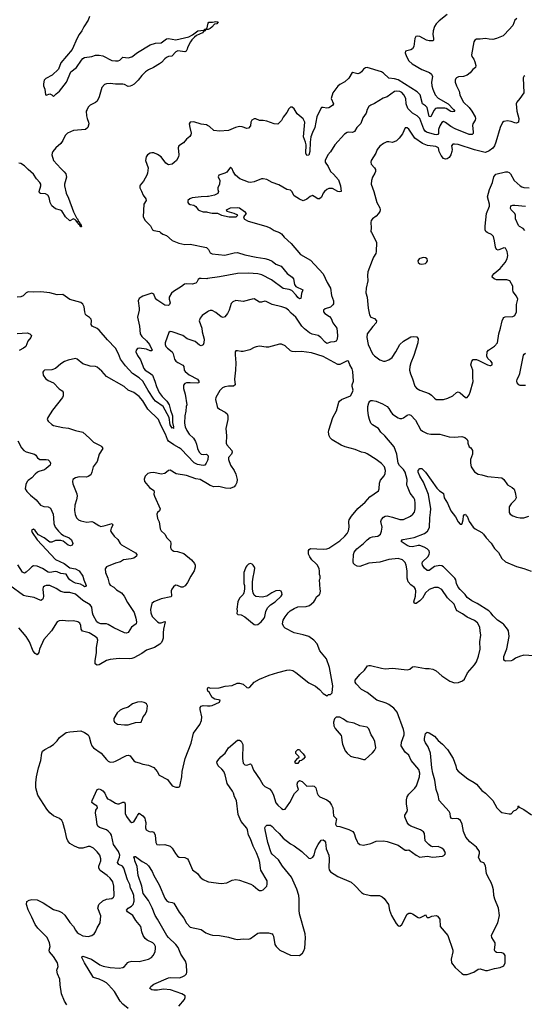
# Model space of a CAD drawing. Header units: inches. Extents: x 1384664 to 1536621, y 460766 to 646467.
# Tile 265 of 488: x 1497938 to 1503476, y 511536 to 522334. Entities that reach past the tile are written whole.
import ezdxf

# ---------------------------------------------------------------- set-up
doc = ezdxf.new("R2010")
doc.units = ezdxf.units.IN
doc.header["$MEASUREMENT"] = 0
for name, color, linetype in [('B4591', 7, 'Continuous'), ('B4592', 7, 'Continuous'), ('B5501', 7, 'Continuous'), ('B5502', 7, 'Continuous')]:
    doc.layers.add(name, color=color, linetype=linetype)

msp = doc.modelspace()

# ---------------------------------------------------------------- linework, layer by layer
at = {"layer": 'B4591', "color": 5}
for points, elevation in [([(1499484, 520000), (1499510, 519981), (1499550, 519968), (1499610, 519914), (1499683, 519883), (1499750, 519869), (1499810, 519872), (1499990, 519834), (1500000, 519824)], 720), ([(1500000, 519494), (1499993, 519493), (1499930, 519497), (1499910, 519494), (1499897, 519483), (1499883, 519457), (1499870, 519444), (1499830, 519433), (1499770, 519436), (1499748, 519432), (1499714, 519406), (1499626, 519354), (1499605, 519335), (1499577, 519290), (1499578, 519270), (1499588, 519230), (1499583, 519210), (1499570, 519201), (1499530, 519203), (1499442, 519262), (1499424, 519284), (1499410, 519323), (1499390, 519335), (1499290, 519301), (1499270, 519292), (1499250, 519275), (1499240, 519250), (1499251, 519171), (1499249, 519150), (1499230, 519070), (1499253, 518973), (1499260, 518890), (1499278, 518858), (1499330, 518811), (1499364, 518770), (1499392, 518708), (1499390, 518702), (1499370, 518701), (1499330, 518722), (1499250, 518733), (1499230, 518726), (1499217, 518710), (1499212, 518690), (1499230, 518650), (1499264, 518604), (1499299, 518510), (1499315, 518490), (1499374, 518454), (1499395, 518435), (1499423, 518370), (1499438, 518310), (1499470, 518247), (1499501, 518201), (1499552, 518152), (1499580, 518110), (1499594, 518050), (1499615, 517990), (1499616, 517916), (1499625, 517870), (1499623, 517863), (1499630, 517849), (1499617, 517857), (1499610, 517854), (1499590, 517890), (1499579, 517970), (1499512, 518090), (1499430, 518149), (1499410, 518171), (1499347, 518267), (1499290, 518370), (1499250, 518405), (1499175, 518455), (1499098, 518538), (1499045, 518610), (1499023, 518670), (1498990, 518731), (1498902, 518822), (1498812, 518930), (1498790, 518946), (1498732, 518972), (1498724, 518990), (1498727, 519030), (1498722, 519050), (1498706, 519066), (1498670, 519090), (1498661, 519101), (1498652, 519130), (1498645, 519185), (1498630, 519213), (1498611, 519231), (1498490, 519266), (1498410, 519319), (1498350, 519315), (1498270, 519340), (1498170, 519350), (1498090, 519346), (1498030, 519350), (1498010, 519338), (1497975, 519305), (1497950, 519294), (1497912, 519292)], 720), ([(1500000, 519130), (1499941, 519090), (1499918, 519062), (1499909, 519030), (1499937, 518950), (1499941, 518910), (1499961, 518830), (1499959, 518790), (1499950, 518769), (1499938, 518762), (1499930, 518758), (1499910, 518766), (1499864, 518804), (1499775, 518835), (1499729, 518869), (1499610, 518909), (1499590, 518913), (1499575, 518905), (1499536, 518790), (1499536, 518770), (1499542, 518750), (1499559, 518730), (1499610, 518690), (1499623, 518670), (1499636, 518610), (1499652, 518590), (1499673, 518573), (1499730, 518544), (1499738, 518530), (1499744, 518490), (1499755, 518475), (1499799, 518439), (1499888, 518390), (1499904, 518370), (1499905, 518350), (1499890, 518347), (1499810, 518353), (1499770, 518351), (1499750, 518343), (1499736, 518324), (1499735, 518290), (1499754, 518226), (1499771, 518110), (1499765, 518090), (1499762, 518042), (1499750, 517988), (1499746, 517910), (1499753, 517870), (1499772, 517830), (1499798, 517790), (1499844, 517744), (1499869, 517709), (1499880, 517680), (1499890, 517630), (1499908, 517590), (1499930, 517570), (1499950, 517564), (1499990, 517570), (1500000, 517558)], 740), ([(1497910, 518894), (1498019, 518899), (1498051, 518890), (1498067, 518870), (1498060, 518850), (1498029, 518810), (1498005, 518750), (1497981, 518730), (1497933, 518707)], 720), ([(1500000, 517501), (1499986, 517470), (1499970, 517450), (1499950, 517445), (1499890, 517456), (1499853, 517473), (1499710, 517623), (1499690, 517639), (1499630, 517670), (1499573, 517713), (1499560, 517730), (1499537, 517790), (1499486, 517886), (1499461, 517950), (1499344, 518064), (1499290, 518155), (1499250, 518200), (1499190, 518246), (1499130, 518272), (1499084, 518310), (1498890, 518421), (1498841, 518481), (1498790, 518522), (1498770, 518532), (1498710, 518534), (1498630, 518560), (1498570, 518609), (1498550, 518617), (1498470, 518599), (1498430, 518584), (1498390, 518560), (1498330, 518507), (1498290, 518494), (1498210, 518492), (1498200, 518480), (1498194, 518470), (1498197, 518437), (1498220, 518400), (1498250, 518377), (1498310, 518350), (1498370, 518287), (1498404, 518264), (1498415, 518250), (1498417, 518237), (1498417, 518210), (1498408, 518190), (1498299, 518050), (1498247, 517970), (1498241, 517950), (1498251, 517930), (1498290, 517894), (1498310, 517882), (1498410, 517860), (1498474, 517854), (1498550, 517829), (1498630, 517810), (1498706, 517746), (1498750, 517699), (1498830, 517661), (1498841, 517650), (1498851, 517630), (1498810, 517570), (1498787, 517490), (1498745, 517430), (1498730, 517370), (1498718, 517342), (1498690, 517323), (1498670, 517318), (1498590, 517319), (1498550, 517308), (1498523, 517290), (1498518, 517270), (1498523, 517243), (1498566, 517134), (1498570, 517110), (1498563, 517070), (1498543, 517010), (1498539, 516950), (1498547, 516907), (1498562, 516870), (1498584, 516850), (1498610, 516838), (1498675, 516825), (1498730, 516831), (1498750, 516823), (1498805, 516785), (1498830, 516777), (1498875, 516785), (1498952, 516810), (1498959, 516790), (1498943, 516757), (1498936, 516730), (1498945, 516710), (1498974, 516670), (1499014, 516634), (1499042, 516590), (1499056, 516576), (1499210, 516488), (1499224, 516470), (1499219, 516450), (1499191, 516429), (1499160, 516420), (1499079, 516410), (1499043, 516390), (1498990, 516375), (1498890, 516335), (1498875, 516310), (1498879, 516270), (1498904, 516210), (1498920, 516150), (1498930, 516131), (1498970, 516110), (1499002, 516082), (1499054, 516050), (1499083, 516010), (1499121, 515941), (1499193, 515833), (1499214, 515770), (1499219, 515730), (1499215, 515710), (1499167, 515673), (1499130, 515612), (1499110, 515605), (1499090, 515608), (1498970, 515666), (1498910, 515702), (1498890, 515707), (1498828, 515708), (1498798, 515718), (1498784, 515730), (1498743, 515803), (1498736, 515830), (1498731, 515890), (1498710, 515917), (1498630, 515964), (1498550, 516032), (1498490, 516052), (1498430, 516052), (1498390, 516062), (1498337, 516097), (1498270, 516130), (1498230, 516130), (1498210, 516122), (1498197, 516110), (1498192, 516090), (1498199, 516010), (1498196, 515990), (1498190, 515975), (1498170, 515964), (1498097, 515997), (1498010, 516010), (1497980, 516020), (1497830, 516127)], 740), ([(1497917, 517717), (1497958, 517638), (1497983, 517610), (1498010, 517593), (1498101, 517570), (1498117, 517557), (1498133, 517530), (1498161, 517510), (1498230, 517510), (1498250, 517506), (1498270, 517490), (1498277, 517470), (1498272, 517448), (1498230, 517410), (1498210, 517398), (1498150, 517380), (1498133, 517370), (1498107, 517350), (1498070, 517308), (1498030, 517282), (1498019, 517270), (1498005, 517235), (1497999, 517190), (1498018, 517158), (1498058, 517118), (1498119, 517070), (1498167, 517010), (1498204, 516996), (1498251, 516991), (1498275, 516975), (1498304, 516910), (1498310, 516870), (1498312, 516810), (1498327, 516770), (1498364, 516724), (1498395, 516695), (1498418, 516678), (1498482, 516650), (1498508, 516630), (1498520, 516590), (1498516, 516570), (1498495, 516565), (1498470, 516570), (1498414, 516614), (1498390, 516623), (1498330, 516622), (1498290, 516603), (1498270, 516603), (1498206, 516650), (1498145, 516685), (1498126, 516706), (1498110, 516733), (1498090, 516747), (1498069, 516731), (1498075, 516710), (1498130, 516629), (1498330, 516414), (1498426, 516370), (1498490, 516323), (1498551, 516310), (1498591, 516290), (1498631, 516230), (1498641, 516190), (1498666, 516130), (1498662, 516118), (1498650, 516114), (1498643, 516123), (1498630, 516127), (1498604, 516144), (1498550, 516155), (1498520, 516170), (1498490, 516190), (1498473, 516210), (1498450, 516252), (1498390, 516260), (1498350, 516279), (1498330, 516283), (1498270, 516272), (1498250, 516275), (1498190, 516315), (1498130, 516342), (1498090, 516345), (1498070, 516334), (1498051, 516310), (1498010, 516274), (1497990, 516265), (1497970, 516274), (1497917, 516357)], 720), ([(1500000, 517242), (1499919, 517290), (1499870, 517300), (1499770, 517336), (1499654, 517354), (1499590, 517393), (1499570, 517389), (1499530, 517358), (1499490, 517349), (1499410, 517368), (1499374, 517366), (1499343, 517357), (1499314, 517326), (1499305, 517295), (1499309, 517269), (1499364, 517204), (1499411, 517170), (1499415, 517155), (1499412, 517130), (1499416, 517110), (1499479, 516970), (1499471, 516949), (1499450, 516928), (1499443, 516910), (1499450, 516862), (1499468, 516828), (1499478, 516750), (1499491, 516730), (1499530, 516690), (1499554, 516650), (1499593, 516610), (1499598, 516590), (1499595, 516550), (1499598, 516530), (1499610, 516515), (1499630, 516506), (1499670, 516500), (1499738, 516478), (1499825, 516410), (1499856, 516370), (1499863, 516350), (1499864, 516330), (1499852, 516288), (1499816, 516230), (1499780, 516160), (1499755, 516125), (1499730, 516111), (1499710, 516110), (1499670, 516129), (1499648, 516132), (1499625, 516115), (1499607, 516090), (1499601, 516070), (1499605, 516010), (1499597, 516003), (1499490, 515984), (1499411, 515950), (1499390, 515930), (1499373, 515867), (1499377, 515830), (1499392, 515790), (1499450, 515730), (1499470, 515720), (1499490, 515718), (1499530, 515734), (1499535, 515730), (1499515, 515650), (1499511, 515611), (1499513, 515550), (1499507, 515530), (1499495, 515505), (1499476, 515484), (1499418, 515450), (1499330, 515420), (1499277, 515383), (1499190, 515334), (1499170, 515327), (1499144, 515324), (1499030, 515328), (1498930, 515316), (1498890, 515305), (1498810, 515259), (1498790, 515256), (1498780, 515260), (1498767, 515270), (1498765, 515305), (1498780, 515390), (1498781, 515450), (1498794, 515530), (1498790, 515550), (1498767, 515570), (1498700, 515610), (1498628, 515628), (1498613, 515650), (1498608, 515690), (1498597, 515717), (1498577, 515730), (1498530, 515741), (1498470, 515738), (1498410, 515746), (1498370, 515740), (1498350, 515729), (1498288, 515632), (1498202, 515538), (1498156, 515430), (1498147, 515393), (1498130, 515369), (1498110, 515382), (1498087, 515410), (1498046, 515510), (1498010, 515569), (1497930, 515665)], 760), ([(1500000, 514983), (1499998, 514990), (1500000, 514994)], 760), ([(1498454, 511530), (1498430, 511570), (1498397, 511650), (1498382, 511750), (1498380, 511810), (1498354, 511870), (1498347, 511910), (1498361, 511950), (1498354, 511990), (1498310, 512059), (1498265, 512110), (1498261, 512130), (1498272, 512170), (1498267, 512210), (1498240, 512270), (1498136, 512370), (1498107, 512410), (1498073, 512493), (1498030, 512573), (1498012, 512630), (1498018, 512662), (1498042, 512678), (1498070, 512685), (1498130, 512680), (1498197, 512650), (1498310, 512577), (1498370, 512558), (1498401, 512541), (1498434, 512514), (1498490, 512434), (1498527, 512390), (1498550, 512348), (1498570, 512324), (1498590, 512309), (1498630, 512288), (1498690, 512279), (1498730, 512290), (1498755, 512310), (1498771, 512329), (1498790, 512375), (1498823, 512430), (1498830, 512506), (1498797, 512590), (1498806, 512630), (1498850, 512670), (1498890, 512689), (1498950, 512698), (1498969, 512710), (1498976, 512724), (1498972, 512832), (1498959, 512879), (1498930, 512918), (1498898, 512950), (1498823, 513003), (1498808, 513028), (1498808, 513052), (1498828, 513110), (1498830, 513130), (1498817, 513170), (1498790, 513209), (1498747, 513250), (1498710, 513265), (1498690, 513267), (1498630, 513250), (1498590, 513250), (1498539, 513270), (1498490, 513299), (1498466, 513330), (1498454, 513354), (1498437, 513437), (1498412, 513530), (1498402, 513550), (1498374, 513574), (1498310, 513604), (1498270, 513637), (1498237, 513677), (1498137, 513830), (1498114, 513910), (1498115, 513965), (1498123, 514030), (1498145, 514130), (1498170, 514210), (1498180, 514290), (1498190, 514311), (1498213, 514330), (1498270, 514358), (1498310, 514385), (1498350, 514426), (1498377, 514463), (1498450, 514515), (1498490, 514524), (1498610, 514534), (1498650, 514518), (1498690, 514492), (1498702, 514470), (1498718, 514398), (1498730, 514369), (1498750, 514347), (1498834, 514290), (1498890, 514219), (1498910, 514201), (1498930, 514191), (1498970, 514195), (1498990, 514202), (1499110, 514265), (1499130, 514267), (1499150, 514259), (1499190, 514207), (1499210, 514194), (1499250, 514185), (1499290, 514169), (1499350, 514159), (1499410, 514134), (1499448, 514090), (1499470, 514047), (1499560, 514000), (1499610, 513931), (1499650, 513917), (1499682, 513918), (1499695, 513925), (1499699, 513941), (1499716, 514030), (1499721, 514090), (1499753, 514230), (1499819, 514401), (1499847, 514510), (1499914, 514606), (1499934, 514650), (1499936, 514690), (1499918, 514770), (1499919, 514790), (1499930, 514806), (1499950, 514814), (1500000, 514810)], 760), ([(1499130, 511490), (1499070, 511538), (1499040, 511570), (1498978, 511678), (1498914, 511750), (1498891, 511770), (1498857, 511790), (1498810, 511812), (1498750, 511830), (1498740, 511840), (1498648, 511990), (1498621, 512050), (1498622, 512058), (1498630, 512063), (1498725, 512030), (1498819, 511970), (1498855, 511955), (1498930, 511938), (1499030, 511934), (1499070, 511940), (1499090, 511949), (1499126, 511994), (1499138, 512002), (1499170, 512008), (1499250, 512006), (1499350, 512030), (1499383, 512050), (1499403, 512070), (1499426, 512110), (1499430, 512150), (1499427, 512170), (1499417, 512190), (1499398, 512210), (1499338, 512238), (1499316, 512256), (1499294, 512290), (1499277, 512330), (1499273, 512370), (1499266, 512390), (1499214, 512454), (1499181, 512510), (1499122, 512550), (1499110, 512570), (1499127, 512590), (1499167, 512613), (1499184, 512630), (1499193, 512667), (1499191, 512730), (1499178, 512770), (1499155, 512810), (1499146, 512850), (1499120, 512900), (1499081, 513030), (1499065, 513050), (1499026, 513070), (1499013, 513090), (1499035, 513150), (1499036, 513170), (1499022, 513210), (1498967, 513287), (1498946, 513390), (1498935, 513410), (1498910, 513435), (1498890, 513448), (1498813, 513473), (1498797, 513490), (1498789, 513509), (1498779, 513590), (1498769, 513631), (1498774, 513666), (1498791, 513690), (1498790, 513710), (1498751, 513731), (1498731, 513750), (1498735, 513770), (1498790, 513891), (1498810, 513898), (1498830, 513892), (1498850, 513878), (1498872, 513850), (1498890, 513806), (1498902, 513790), (1498930, 513777), (1498990, 513740), (1499010, 513733), (1499030, 513733), (1499070, 513753), (1499090, 513753), (1499096, 513730), (1499095, 513630), (1499110, 513597), (1499150, 513539), (1499170, 513529), (1499190, 513538), (1499224, 513590), (1499230, 513606), (1499250, 513631), (1499290, 513603), (1499310, 513576), (1499317, 513557), (1499323, 513530), (1499319, 513470), (1499325, 513450), (1499353, 513433), (1499370, 513428), (1499390, 513430), (1499410, 513423), (1499424, 513390), (1499434, 513310), (1499445, 513290), (1499470, 513285), (1499530, 513289), (1499590, 513270), (1499610, 513250), (1499648, 513188), (1499670, 513160), (1499690, 513150), (1499750, 513144), (1499778, 513130), (1499790, 513112), (1499835, 513010), (1499889, 512969), (1499919, 512930), (1499950, 512903), (1500000, 512884)], 740), ([(1499683, 511517), (1499745, 511590), (1499755, 511610), (1499753, 511630), (1499717, 511650), (1499593, 511693), (1499518, 511702), (1499450, 511690), (1499410, 511690), (1499390, 511695), (1499368, 511710), (1499378, 511730), (1499410, 511757), (1499570, 511827), (1499590, 511830), (1499692, 511828), (1499723, 511837), (1499750, 511850), (1499770, 511870), (1499773, 511887), (1499768, 511972), (1499758, 512010), (1499707, 512087), (1499678, 512158), (1499653, 512193), (1499570, 512270), (1499554, 512290), (1499451, 512471), (1499425, 512510), (1499393, 512593), (1499350, 512673), (1499292, 512750), (1499280, 512830), (1499240, 512950), (1499228, 513048), (1499200, 513110), (1499197, 513137), (1499190, 513150), (1499190, 513154), (1499202, 513158), (1499210, 513157), (1499282, 513102), (1499330, 513078), (1499353, 513053), (1499392, 512992), (1499410, 512950), (1499470, 512847), (1499530, 512699), (1499550, 512673), (1499570, 512660), (1499610, 512654), (1499630, 512646), (1499688, 512548), (1499739, 512479), (1499770, 512424), (1499810, 512383), (1499930, 512356), (1499981, 512321), (1500000, 512313)], 720)]:
    msp.add_lwpolyline(points, dxfattribs=dict(at, elevation=elevation))
at = {"layer": 'B4591', "color": 5, "elevation": 780}
msp.add_lwpolyline([(1499272, 514852), (1499230, 514849), (1499178, 514830), (1499130, 514795), (1499070, 514778), (1499040, 514760), (1499009, 514731), (1498971, 514670), (1498971, 514650), (1498979, 514630), (1499010, 514608), (1499090, 514599), (1499130, 514601), (1499150, 514607), (1499210, 514628), (1499270, 514631), (1499292, 514688), (1499312, 514710), (1499332, 514750), (1499339, 514810), (1499329, 514830), (1499319, 514839), (1499306, 514846)], close=True, dxfattribs=at)
at = {"layer": 'B4592', "color": 5}
for points, elevation in [([(1498704, 522370), (1498690, 522330), (1498643, 522257), (1498620, 522210), (1498590, 522170), (1498568, 522132), (1498514, 522006), (1498390, 521860), (1498365, 521790), (1498296, 521724), (1498227, 521690), (1498208, 521670), (1498199, 521630), (1498200, 521610), (1498216, 521570), (1498223, 521510), (1498230, 521505), (1498270, 521519), (1498292, 521510), (1498310, 521492), (1498338, 521522), (1498376, 521550), (1498453, 521650), (1498499, 521761), (1498563, 521810), (1498616, 521890), (1498632, 521908), (1498650, 521919), (1498729, 521931), (1498770, 521944), (1498810, 521946), (1498850, 521937), (1498950, 521887), (1498990, 521881), (1499018, 521882), (1499036, 521890), (1499070, 521922), (1499130, 521914), (1499170, 521928), (1499230, 521974), (1499370, 522057), (1499430, 522075), (1499490, 522080), (1499550, 522125), (1499570, 522128), (1499650, 522111), (1499794, 522146), (1499834, 522166), (1499893, 522210), (1499960, 522220), (1499969, 522230), (1499986, 522234), (1499996, 522244), (1500000, 522262)], 680), ([(1500000, 522226), (1499978, 522222), (1499975, 522210), (1499955, 522205), (1499943, 522190), (1499880, 522160), (1499858, 522142), (1499828, 522112), (1499813, 522090), (1499780, 522030), (1499776, 522010), (1499766, 521990), (1499750, 521983), (1499672, 521992), (1499650, 521983), (1499606, 521934), (1499570, 521930), (1499550, 521919), (1499530, 521906), (1499494, 521866), (1499473, 521850), (1499408, 521810), (1499350, 521784), (1499318, 521762), (1499278, 521722), (1499237, 521670), (1499193, 521627), (1499170, 521612), (1499150, 521603), (1499130, 521602), (1499090, 521622), (1499070, 521627), (1498990, 521625), (1498930, 521633), (1498890, 521630), (1498870, 521622), (1498840, 521590), (1498811, 521489), (1498790, 521442), (1498770, 521424), (1498710, 521397), (1498690, 521375), (1498677, 521350), (1498669, 521329), (1498670, 521278), (1498677, 521250), (1498695, 521210), (1498698, 521190), (1498686, 521150), (1498662, 521130), (1498530, 521119), (1498462, 521090), (1498437, 521063), (1498412, 521010), (1498390, 520977), (1498336, 520930), (1498301, 520890), (1498293, 520870), (1498292, 520850), (1498309, 520790), (1498390, 520700), (1498427, 520667), (1498443, 520643), (1498452, 520608), (1498430, 520530), (1498429, 520510), (1498449, 520430), (1498475, 520375), (1498527, 520227), (1498560, 520160), (1498571, 520150), (1498582, 520122), (1498590, 520121), (1498598, 520098), (1498610, 520093), (1498617, 520063), (1498610, 520061), (1498600, 520080), (1498590, 520086), (1498574, 520110), (1498575, 520115), (1498570, 520114), (1498556, 520136), (1498530, 520149), (1498490, 520129), (1498442, 520170), (1498399, 520239), (1498386, 520246), (1498330, 520261), (1498290, 520293), (1498273, 520330), (1498263, 520383), (1498249, 520409), (1498223, 520423), (1498167, 520427), (1498155, 520435), (1498153, 520450), (1498171, 520510), (1498169, 520530), (1498159, 520550), (1498122, 520590), (1498090, 520638), (1498030, 520690), (1497990, 520732), (1497950, 520757), (1497930, 520761)], 680), ([(1500000, 521173), (1499990, 521179), (1499929, 521189), (1499850, 521212), (1499809, 521211), (1499799, 521190), (1499804, 521150), (1499819, 521090), (1499818, 521070), (1499806, 521054), (1499770, 521024), (1499737, 520983), (1499684, 520950), (1499679, 520930), (1499685, 520850), (1499681, 520830), (1499659, 520790), (1499634, 520766), (1499610, 520750), (1499570, 520741), (1499542, 520762), (1499490, 520830), (1499450, 520854), (1499410, 520873), (1499390, 520874), (1499370, 520871), (1499342, 520850), (1499328, 520830), (1499318, 520790), (1499348, 520710), (1499340, 520650), (1499334, 520630), (1499296, 520564), (1499260, 520520), (1499255, 520510), (1499255, 520490), (1499275, 520455), (1499292, 520410), (1499324, 520370), (1499325, 520350), (1499299, 520310), (1499294, 520170), (1499316, 520130), (1499373, 520073), (1499397, 520030), (1499410, 520022), (1499471, 520010), (1499484, 520000)], 720), ([(1500000, 520393), (1499930, 520391), (1499830, 520380), (1499806, 520370), (1499783, 520350), (1499784, 520330), (1499790, 520318), (1499810, 520306), (1499850, 520301), (1499870, 520286), (1499897, 520250), (1499910, 520240), (1499950, 520228), (1499990, 520225), (1500000, 520223)], 740)]:
    msp.add_lwpolyline(points, dxfattribs=dict(at, elevation=elevation))
at = {"layer": 'B5501', "color": 5}
for points, elevation in [([(1500791, 520000), (1500810, 519987), (1500839, 519950), (1500919, 519879), (1501020, 519760), (1501130, 519697), (1501268, 519548), (1501313, 519450), (1501349, 519390), (1501359, 519310), (1501381, 519250), (1501381, 519219), (1501374, 519206), (1501350, 519182), (1501290, 519162), (1501271, 519149), (1501273, 519130), (1501288, 519110), (1501337, 519077), (1501356, 519056), (1501375, 519010), (1501418, 518950), (1501427, 518870), (1501422, 518830), (1501410, 518810), (1501390, 518802), (1501350, 518799), (1501310, 518784), (1501290, 518796), (1501242, 518850), (1501213, 518870), (1501146, 518886), (1501118, 518898), (1501062, 518942), (1501034, 518974), (1500970, 519070), (1500917, 519117), (1500888, 519150), (1500860, 519170), (1500815, 519185), (1500709, 519210), (1500643, 519243), (1500630, 519246), (1500590, 519236), (1500570, 519237), (1500510, 519271), (1500490, 519270), (1500390, 519244), (1500310, 519254), (1500279, 519241), (1500260, 519220), (1500237, 519150), (1500217, 519110), (1500190, 519076), (1500172, 519068), (1500150, 519074), (1500090, 519123), (1500050, 519145), (1500030, 519146), (1500010, 519136), (1500000, 519130)], 740), ([(1501797, 520000), (1501814, 519974), (1501853, 519890), (1501850, 519790), (1501848, 519770), (1501822, 519730), (1501806, 519694), (1501760, 519570), (1501755, 519530), (1501759, 519470), (1501740, 519390), (1501738, 519338), (1501750, 519290), (1501762, 519170), (1501777, 519097), (1501790, 519072), (1501830, 519056), (1501852, 519030), (1501851, 519010), (1501812, 518968), (1501753, 518887), (1501747, 518850), (1501764, 518770), (1501810, 518670), (1501830, 518646), (1501890, 518602), (1501930, 518589), (1501950, 518589), (1501990, 518602), (1502025, 518630), (1502066, 518690), (1502110, 518770), (1502150, 518808), (1502230, 518855), (1502261, 518861), (1502295, 518855), (1502312, 518832), (1502309, 518790), (1502264, 518650), (1502229, 518570), (1502218, 518530), (1502217, 518490), (1502227, 518450), (1502250, 518396), (1502275, 518315), (1502292, 518292), (1502330, 518272), (1502430, 518236), (1502457, 518217), (1502490, 518182), (1502510, 518170), (1502530, 518168), (1502590, 518170), (1502637, 518183), (1502690, 518210), (1502730, 518247), (1502750, 518251), (1502770, 518241), (1502830, 518191), (1502850, 518192), (1502870, 518218), (1502883, 518250), (1502914, 518366), (1502910, 518410), (1502912, 518492), (1502889, 518550), (1502899, 518590), (1502914, 518606), (1502950, 518608), (1502978, 518598), (1503070, 518548), (1503098, 518542), (1503110, 518543), (1503122, 518550), (1503122, 518570), (1503109, 518590), (1503077, 518617), (1503064, 518644), (1503068, 518692), (1503084, 518710), (1503150, 518752), (1503181, 518790), (1503197, 518890), (1503216, 518950), (1503232, 519030), (1503243, 519057), (1503252, 519068), (1503265, 519075), (1503350, 519080), (1503370, 519088), (1503389, 519130), (1503391, 519210), (1503403, 519270), (1503390, 519301), (1503355, 519350), (1503350, 519370), (1503349, 519410), (1503316, 519470), (1503282, 519482), (1503170, 519481), (1503144, 519490), (1503122, 519510), (1503127, 519530), (1503145, 519550), (1503210, 519605), (1503267, 519670), (1503288, 519710), (1503293, 519747), (1503286, 519790), (1503268, 519828), (1503250, 519833), (1503190, 519805), (1503170, 519813), (1503159, 519839), (1503150, 519910), (1503136, 519956), (1503117, 519977), (1503075, 519995), (1503068, 520000)], 760), ([(1500000, 519824), (1500010, 519814), (1500030, 519778), (1500050, 519766), (1500190, 519752), (1500290, 519777), (1500330, 519780), (1500410, 519755), (1500532, 519728), (1500630, 519715), (1500670, 519705), (1500707, 519687), (1500750, 519652), (1500809, 519629), (1500874, 519550), (1500930, 519510), (1500943, 519490), (1500954, 519430), (1500968, 519408), (1501047, 519370), (1501030, 519330), (1501025, 519275), (1501010, 519273), (1500990, 519288), (1500973, 519313), (1500924, 519364), (1500895, 519375), (1500830, 519387), (1500700, 519480), (1500595, 519535), (1500550, 519546), (1500450, 519553), (1500330, 519550), (1500130, 519512), (1500000, 519494)], 720), ([(1500000, 514994), (1500008, 515012), (1500030, 515002), (1500127, 515007), (1500194, 515026), (1500270, 515032), (1500323, 515057), (1500350, 515058), (1500390, 515046), (1500430, 515011), (1500450, 515005), (1500465, 515015), (1500513, 515070), (1500570, 515102), (1500676, 515144), (1500770, 515173), (1500870, 515202), (1500904, 515204), (1500937, 515197), (1500970, 515176), (1501110, 515063), (1501183, 515023), (1501228, 514988), (1501270, 514945), (1501304, 514924), (1501310, 514914), (1501328, 514932), (1501350, 514934), (1501368, 514952), (1501374, 515030), (1501338, 515230), (1501304, 515324), (1501233, 515413), (1501201, 515490), (1501166, 515530), (1501110, 515568), (1501050, 515588), (1500950, 515611), (1500850, 515662), (1500835, 515675), (1500824, 515710), (1500831, 515750), (1500850, 515786), (1500885, 515830), (1500907, 515850), (1500950, 515877), (1500990, 515894), (1501082, 515898), (1501118, 515910), (1501167, 515950), (1501181, 515970), (1501195, 516005), (1501228, 516030), (1501235, 516045), (1501239, 516070), (1501234, 516090), (1501229, 516190), (1501235, 516205), (1501235, 516230), (1501229, 516250), (1501229, 516290), (1501224, 516310), (1501205, 516350), (1501189, 516370), (1501144, 516410), (1501122, 516442), (1501107, 516473), (1501107, 516513), (1501115, 516525), (1501130, 516533), (1501269, 516529), (1501310, 516532), (1501330, 516538), (1501450, 516619), (1501507, 516670), (1501530, 516698), (1501545, 516730), (1501554, 516770), (1501550, 516830), (1501555, 516850), (1501578, 516890), (1501650, 516972), (1501730, 517044), (1501779, 517101), (1501874, 517166), (1501882, 517190), (1501885, 517250), (1501896, 517284), (1501937, 517330), (1501950, 517356), (1501953, 517390), (1501941, 517430), (1501910, 517465), (1501850, 517510), (1501750, 517574), (1501730, 517583), (1501690, 517592), (1501621, 517621), (1501510, 517650), (1501466, 517666), (1501367, 517727), (1501347, 517747), (1501336, 517770), (1501328, 517810), (1501330, 517831), (1501373, 517970), (1501415, 518045), (1501442, 518138), (1501449, 518151), (1501470, 518167), (1501567, 518210), (1501592, 518250), (1501596, 518270), (1501586, 518310), (1501588, 518330), (1501603, 518370), (1501594, 518474), (1501586, 518506), (1501561, 518550), (1501546, 518590), (1501530, 518594), (1501450, 518554), (1501430, 518553), (1501270, 518639), (1501141, 518681), (1501030, 518694), (1500970, 518690), (1500930, 518694), (1500910, 518702), (1500850, 518757), (1500810, 518774), (1500790, 518776), (1500670, 518744), (1500642, 518742), (1500570, 518753), (1500533, 518747), (1500510, 518739), (1500465, 518715), (1500390, 518695), (1500370, 518694), (1500330, 518703), (1500310, 518702), (1500303, 518690), (1500302, 518658), (1500310, 518570), (1500308, 518490), (1500297, 518390), (1500303, 518330), (1500284, 518316), (1500230, 518316), (1500191, 518309), (1500163, 518297), (1500133, 518267), (1500090, 518190), (1500087, 518170), (1500104, 518090), (1500110, 518081), (1500130, 518064), (1500193, 518030), (1500214, 518010), (1500223, 517990), (1500221, 517950), (1500199, 517850), (1500209, 517770), (1500204, 517690), (1500213, 517670), (1500266, 517610), (1500270, 517590), (1500262, 517570), (1500229, 517531), (1500228, 517510), (1500250, 517450), (1500291, 517390), (1500310, 517350), (1500325, 517290), (1500321, 517259), (1500308, 517230), (1500290, 517209), (1500249, 517191), (1500196, 517196), (1500125, 517215), (1500070, 517209), (1500030, 517224), (1500000, 517242)], 760), ([(1503490, 518322), (1503430, 518323), (1503415, 518330), (1503396, 518350), (1503394, 518370), (1503398, 518390), (1503417, 518423), (1503427, 518453), (1503465, 518655), (1503473, 518667), (1503490, 518678)], 740), ([(1500000, 512884), (1500010, 512880), (1500150, 512859), (1500211, 512869), (1500270, 512899), (1500310, 512903), (1500350, 512898), (1500474, 512854), (1500499, 512839), (1500550, 512794), (1500570, 512784), (1500590, 512783), (1500610, 512791), (1500649, 512830), (1500654, 512854), (1500653, 512890), (1500586, 513006), (1500580, 513030), (1500575, 513090), (1500563, 513130), (1500537, 513197), (1500500, 513270), (1500471, 513350), (1500450, 513390), (1500438, 513450), (1500430, 513469), (1500370, 513541), (1500337, 513617), (1500318, 513770), (1500297, 513810), (1500286, 513850), (1500275, 513875), (1500216, 513956), (1500193, 514053), (1500179, 514090), (1500156, 514116), (1500116, 514150), (1500105, 514175), (1500103, 514190), (1500112, 514210), (1500147, 514250), (1500194, 514290), (1500231, 514349), (1500330, 514431), (1500350, 514433), (1500370, 514422), (1500386, 514386), (1500383, 514230), (1500390, 514181), (1500410, 514162), (1500430, 514160), (1500470, 514174), (1500482, 514162), (1500505, 514105), (1500578, 513998), (1500607, 513947), (1500630, 513925), (1500680, 513900), (1500706, 513870), (1500724, 513830), (1500750, 513746), (1500770, 513719), (1500810, 513684), (1500830, 513674), (1500850, 513675), (1500904, 513750), (1500954, 513846), (1500998, 513890), (1500985, 513925), (1500983, 513950), (1500990, 513976), (1501010, 513992), (1501038, 513978), (1501088, 513928), (1501150, 513932), (1501170, 513927), (1501188, 513908), (1501203, 513850), (1501213, 513830), (1501232, 513812), (1501310, 513777), (1501337, 513757), (1501361, 513721), (1501374, 513690), (1501383, 513603), (1501413, 513570), (1501402, 513510), (1501410, 513496), (1501418, 513490), (1501450, 513485), (1501550, 513452), (1501595, 513430), (1501608, 513410), (1501622, 513362), (1501641, 513321), (1501650, 513307), (1501670, 513290), (1501710, 513280), (1501790, 513300), (1501850, 513324), (1501930, 513328), (1501970, 513320), (1502090, 513280), (1502170, 513227), (1502190, 513225), (1502210, 513231), (1502290, 513170), (1502330, 513151), (1502410, 513159), (1502470, 513151), (1502578, 513162), (1502594, 513166), (1502603, 513177), (1502609, 513190), (1502604, 513210), (1502594, 513230), (1502569, 513250), (1502530, 513265), (1502470, 513261), (1502450, 513269), (1502427, 513287), (1502389, 513330), (1502379, 513410), (1502369, 513429), (1502338, 513450), (1502230, 513489), (1502210, 513504), (1502189, 513530), (1502165, 513590), (1502165, 513610), (1502189, 513650), (1502192, 513668), (1502182, 513730), (1502183, 513777), (1502190, 513810), (1502210, 513842), (1502275, 513905), (1502294, 513930), (1502325, 514030), (1502330, 514070), (1502318, 514110), (1502234, 514210), (1502210, 514269), (1502170, 514300), (1502125, 514370), (1502127, 514410), (1502156, 514490), (1502157, 514517), (1502150, 514550), (1502079, 514739), (1502043, 514783), (1501990, 514825), (1501959, 514839), (1501857, 514870), (1501750, 514957), (1501688, 514990), (1501630, 515050), (1501618, 515070), (1501620, 515090), (1501670, 515152), (1501721, 515199), (1501754, 515246), (1501770, 515253), (1501788, 515252), (1501910, 515221), (1501950, 515215), (1502030, 515223), (1502190, 515203), (1502218, 515210), (1502250, 515236), (1502270, 515241), (1502390, 515217), (1502430, 515217), (1502470, 515211), (1502510, 515194), (1502570, 515139), (1502658, 515078), (1502710, 515062), (1502754, 515066), (1502796, 515084), (1502818, 515102), (1502852, 515170), (1502930, 515258), (1502950, 515291), (1502973, 515353), (1502990, 515430), (1502986, 515510), (1502997, 515583), (1502993, 515633), (1502987, 515670), (1502961, 515721), (1502930, 515746), (1502850, 515781), (1502798, 515818), (1502737, 515850), (1502726, 515866), (1502705, 515925), (1502633, 515993), (1502570, 516086), (1502530, 516108), (1502490, 516107), (1502430, 516086), (1502393, 516050), (1502358, 515990), (1502330, 515959), (1502290, 515933), (1502269, 515930), (1502264, 515950), (1502282, 516010), (1502287, 516070), (1502281, 516090), (1502270, 516106), (1502230, 516136), (1502200, 516170), (1502191, 516210), (1502191, 516290), (1502180, 516350), (1502170, 516380), (1502140, 516410), (1502090, 516423), (1501990, 516414), (1501890, 516384), (1501770, 516374), (1501670, 516336), (1501641, 516341), (1501615, 516355), (1501601, 516370), (1501596, 516390), (1501603, 516470), (1501610, 516493), (1501637, 516530), (1501710, 516588), (1501751, 516630), (1501785, 516655), (1501810, 516664), (1501870, 516669), (1501898, 516690), (1501910, 516726), (1501916, 516770), (1501903, 516830), (1501910, 516853), (1501930, 516879), (1501950, 516890), (1501970, 516891), (1502030, 516879), (1502110, 516853), (1502150, 516854), (1502225, 516890), (1502252, 516910), (1502270, 516934), (1502278, 516970), (1502278, 517030), (1502273, 517070), (1502264, 517090), (1502222, 517142), (1502193, 517213), (1502188, 517230), (1502191, 517290), (1502168, 517370), (1502150, 517401), (1502105, 517445), (1502091, 517470), (1502075, 517570), (1502048, 517648), (1501944, 517770), (1501900, 517810), (1501874, 517850), (1501810, 517890), (1501791, 517910), (1501776, 517950), (1501766, 517990), (1501760, 518050), (1501760, 518090), (1501768, 518132), (1501780, 518150), (1501790, 518156), (1501810, 518157), (1501850, 518151), (1501921, 518121), (1501972, 518092), (1501990, 518070), (1502010, 518032), (1502030, 518009), (1502090, 517967), (1502110, 517961), (1502130, 517961), (1502151, 517969), (1502190, 517998), (1502210, 518003), (1502230, 517996), (1502281, 517941), (1502338, 517838), (1502360, 517820), (1502410, 517794), (1502450, 517789), (1502550, 517789), (1502650, 517758), (1502710, 517754), (1502790, 517763), (1502824, 517750), (1502847, 517730), (1502855, 517710), (1502856, 517690), (1502871, 517651), (1502890, 517638), (1502906, 517610), (1502906, 517570), (1502886, 517510), (1502884, 517470), (1502893, 517430), (1502930, 517374), (1502970, 517348), (1503010, 517342), (1503070, 517323), (1503228, 517308), (1503250, 517290), (1503290, 517234), (1503344, 517204), (1503365, 517185), (1503376, 517150), (1503385, 517090), (1503376, 517070), (1503330, 517025), (1503310, 516990), (1503309, 516930), (1503321, 516910), (1503350, 516891), (1503390, 516879), (1503430, 516870), (1503470, 516870), (1503524, 516890)], 740), ([(1500000, 517558), (1500007, 517550), (1500004, 517510), (1500000, 517501)], 740), ([(1503630, 515355), (1503470, 515363), (1503422, 515350), (1503380, 515330), (1503351, 515309), (1503330, 515301), (1503270, 515299), (1503250, 515309), (1503250, 515350), (1503285, 515435), (1503308, 515568), (1503301, 515630), (1503291, 515650), (1503250, 515700), (1503242, 515710), (1503180, 515750), (1503135, 515795), (1503109, 515830), (1503085, 515850), (1502960, 515930), (1502900, 515960), (1502850, 515997), (1502825, 516030), (1502770, 516085), (1502750, 516110), (1502731, 516150), (1502725, 516190), (1502712, 516210), (1502590, 516335), (1502570, 516346), (1502550, 516348), (1502490, 516338), (1502430, 516295), (1502410, 516294), (1502380, 516320), (1502357, 516350), (1502354, 516370), (1502360, 516390), (1502416, 516444), (1502433, 516470), (1502436, 516490), (1502430, 516510), (1502411, 516530), (1502376, 516550), (1502330, 516566), (1502310, 516567), (1502250, 516553), (1502215, 516555), (1502190, 516567), (1502124, 516610), (1502136, 516630), (1502146, 516634), (1502266, 516654), (1502382, 516698), (1502415, 516725), (1502434, 516766), (1502438, 516870), (1502448, 516928), (1502449, 516969), (1502425, 517125), (1502370, 517263), (1502330, 517328), (1502312, 517370), (1502311, 517390), (1502328, 517410), (1502350, 517413), (1502392, 517370), (1502516, 517196), (1502546, 517166), (1502576, 517150), (1502590, 517136), (1502595, 517090), (1502633, 517033), (1502670, 516948), (1502721, 516881), (1502750, 516827), (1502770, 516801), (1502790, 516802), (1502793, 516807), (1502805, 516850), (1502810, 516894), (1502816, 516904), (1502830, 516911), (1502838, 516898), (1502850, 516890), (1502871, 516830), (1502914, 516770), (1502937, 516750), (1503008, 516710), (1503028, 516690), (1503058, 516650), (1503112, 516592), (1503150, 516533), (1503194, 516490), (1503230, 516426), (1503270, 516389), (1503390, 516337), (1503470, 516315), (1503550, 516285)], 720), ([(1500000, 514810), (1500030, 514808), (1500050, 514811), (1500130, 514848), (1500139, 514870), (1500081, 514881), (1500050, 514902), (1500019, 514959), (1500004, 514970), (1500000, 514983)], 760), ([(1500000, 512313), (1500030, 512301), (1500055, 512295), (1500130, 512290), (1500230, 512273), (1500290, 512253), (1500330, 512246), (1500393, 512253), (1500450, 512251), (1500470, 512256), (1500550, 512315), (1500570, 512319), (1500670, 512321), (1500707, 512307), (1500717, 512297), (1500723, 512283), (1500738, 512190), (1500751, 512170), (1500793, 512130), (1500910, 512076), (1501009, 512071), (1501042, 512098), (1501058, 512122), (1501069, 512151), (1501076, 512264), (1501071, 512310), (1501009, 512529), (1501004, 512570), (1501006, 512690), (1501001, 512730), (1500980, 512800), (1500921, 512930), (1500821, 513050), (1500779, 513119), (1500710, 513181), (1500698, 513198), (1500663, 513310), (1500631, 513450), (1500630, 513470), (1500635, 513485), (1500650, 513500), (1500690, 513499), (1500710, 513487), (1500745, 513445), (1500786, 513410), (1500830, 513359), (1500910, 513295), (1500950, 513273), (1501034, 513210), (1501110, 513137), (1501130, 513134), (1501155, 513150), (1501170, 513170), (1501185, 513235), (1501213, 513287), (1501245, 513335), (1501270, 513340), (1501284, 513330), (1501293, 513313), (1501300, 513240), (1501331, 513170), (1501335, 513130), (1501332, 513032), (1501335, 513010), (1501348, 512988), (1501430, 512939), (1501574, 512874), (1501617, 512837), (1501690, 512761), (1501710, 512747), (1501788, 512728), (1501888, 512728), (1501916, 512716), (1501936, 512696), (1501986, 512630), (1501998, 512570), (1502018, 512510), (1502070, 512421), (1502090, 512396), (1502110, 512391), (1502130, 512411), (1502190, 512525), (1502210, 512536), (1502230, 512536), (1502250, 512527), (1502310, 512486), (1502330, 512484), (1502344, 512490), (1502386, 512514), (1502390, 512522), (1502405, 512490), (1502410, 512488), (1502430, 512488), (1502459, 512501), (1502510, 512511), (1502524, 512504), (1502547, 512470), (1502551, 512390), (1502636, 512290), (1502693, 512130), (1502693, 512110), (1502673, 512030), (1502677, 511990), (1502718, 511938), (1502790, 511873), (1502810, 511863), (1502850, 511862), (1502923, 511890), (1502970, 511920), (1502990, 511924), (1503050, 511906), (1503070, 511905), (1503150, 511930), (1503210, 511938), (1503250, 511959), (1503265, 511990), (1503265, 512070), (1503250, 512094), (1503230, 512101), (1503170, 512105), (1503154, 512114), (1503147, 512130), (1503157, 512190), (1503154, 512210), (1503118, 512270), (1503116, 512290), (1503122, 512310), (1503186, 512430), (1503205, 512510), (1503193, 512590), (1503151, 512690), (1503140, 512730), (1503136, 512790), (1503127, 512830), (1503113, 512870), (1503078, 512930), (1503061, 512970), (1503050, 513056), (1503030, 513087), (1503000, 513100), (1502979, 513130), (1502973, 513150), (1502983, 513190), (1502983, 513210), (1502950, 513258), (1502877, 513317), (1502834, 513370), (1502808, 513430), (1502794, 513510), (1502775, 513550), (1502750, 513570), (1502730, 513573), (1502690, 513570), (1502675, 513575), (1502666, 513590), (1502661, 513630), (1502652, 513652), (1502541, 513770), (1502530, 513830), (1502507, 513890), (1502493, 513993), (1502471, 514070), (1502459, 514130), (1502446, 514290), (1502421, 514361), (1502390, 514405), (1502382, 514430), (1502380, 514450), (1502390, 514506), (1502410, 514521), (1502430, 514514), (1502490, 514475), (1502529, 514429), (1502578, 514390), (1502632, 514330), (1502696, 514230), (1502725, 514150), (1502733, 514113), (1502750, 514091), (1502856, 514010), (1502927, 513970), (1502950, 513950), (1503010, 513879), (1503050, 513850), (1503110, 513793), (1503130, 513770), (1503175, 513690), (1503210, 513654), (1503230, 513641), (1503310, 513624), (1503330, 513626), (1503362, 513658), (1503388, 513670), (1503408, 513690), (1503408, 513710), (1503412, 513712), (1503418, 513698), (1503470, 513671), (1503554, 513614)], 720)]:
    msp.add_lwpolyline(points, dxfattribs=dict(at, elevation=elevation))
for points, elevation in [([(1502370, 519724), (1502330, 519713), (1502322, 519710), (1502306, 519690), (1502312, 519670), (1502330, 519658), (1502350, 519651), (1502390, 519661), (1502402, 519670), (1502414, 519690), (1502408, 519710), (1502390, 519722)], 780), ([(1500470, 516369), (1500450, 516361), (1500430, 516344), (1500419, 516330), (1500404, 516290), (1500399, 516270), (1500398, 516150), (1500405, 516130), (1500405, 516090), (1500398, 516050), (1500391, 516029), (1500351, 515990), (1500331, 515950), (1500321, 515870), (1500325, 515850), (1500322, 515822), (1500332, 515812), (1500370, 515806), (1500410, 515786), (1500510, 515701), (1500530, 515696), (1500550, 515700), (1500589, 515730), (1500620, 515770), (1500628, 515790), (1500638, 515842), (1500658, 515882), (1500690, 515917), (1500743, 515950), (1500806, 516010), (1500818, 516030), (1500816, 516050), (1500806, 516066), (1500790, 516075), (1500750, 516072), (1500706, 516050), (1500650, 516013), (1500600, 516000), (1500530, 516009), (1500510, 516022), (1500499, 516050), (1500493, 516090), (1500493, 516170), (1500499, 516221), (1500512, 516270), (1500517, 516317), (1500514, 516330), (1500502, 516350), (1500490, 516362)], 780), ([(1501410, 514684), (1501394, 514666), (1501381, 514630), (1501384, 514590), (1501401, 514561), (1501465, 514485), (1501471, 514470), (1501473, 514430), (1501481, 514390), (1501510, 514315), (1501530, 514291), (1501570, 514257), (1501606, 514246), (1501650, 514240), (1501710, 514219), (1501730, 514221), (1501808, 514292), (1501830, 514319), (1501845, 514350), (1501837, 514417), (1501817, 514457), (1501795, 514490), (1501770, 514557), (1501750, 514576), (1501670, 514589), (1501610, 514618), (1501530, 514634), (1501490, 514664), (1501450, 514684)], 760), ([(1500970, 514178), (1500958, 514190), (1500968, 514210), (1500990, 514234), (1501002, 514238), (1501006, 514250), (1500970, 514288), (1500969, 514310), (1500990, 514331), (1501010, 514331), (1501017, 514317), (1501050, 514282), (1501071, 514249), (1501050, 514226), (1501038, 514222), (1501034, 514210), (1501010, 514206), (1500990, 514178)], 740)]:
    msp.add_lwpolyline(points, close=True, dxfattribs=dict(at, elevation=elevation))
at = {"layer": 'B5502', "color": 5}
for points, elevation in [([(1502630, 522390), (1502540, 522320), (1502508, 522290), (1502490, 522259), (1502474, 522210), (1502473, 522170), (1502480, 522130), (1502479, 522110), (1502470, 522101), (1502430, 522101), (1502402, 522110), (1502330, 522148), (1502308, 522152), (1502286, 522150), (1502273, 522127), (1502262, 522038), (1502250, 522014), (1502230, 522003), (1502171, 521989), (1502167, 521970), (1502183, 521930), (1502210, 521883), (1502246, 521850), (1502350, 521789), (1502435, 521755), (1502458, 521738), (1502469, 521710), (1502457, 521650), (1502459, 521610), (1502472, 521570), (1502498, 521510), (1502532, 521472), (1502639, 521410), (1502698, 521350), (1502712, 521330), (1502710, 521326), (1502690, 521322), (1502670, 521328), (1502619, 521359), (1502603, 521363), (1502516, 521364), (1502502, 521358), (1502482, 521338), (1502450, 521267), (1502431, 521271), (1502409, 521369), (1502390, 521390), (1502357, 521410), (1502333, 521510), (1502301, 521541), (1502090, 521674), (1502050, 521686), (1501990, 521693), (1501930, 521749), (1501910, 521761), (1501750, 521810), (1501733, 521807), (1501710, 521790), (1501690, 521763), (1501670, 521746), (1501650, 521741), (1501590, 521756), (1501587, 521753), (1501549, 521691), (1501507, 521653), (1501450, 521624), (1501430, 521605), (1501373, 521530), (1501356, 521470), (1501380, 521410), (1501369, 521391), (1501330, 521367), (1501310, 521365), (1501270, 521372), (1501251, 521369), (1501234, 521346), (1501200, 521270), (1501178, 521150), (1501150, 521097), (1501132, 521050), (1501125, 520990), (1501122, 520890), (1501110, 520847), (1501090, 520846), (1501079, 520870), (1501081, 520961), (1501076, 520990), (1501054, 521050), (1501068, 521210), (1501050, 521246), (1500983, 521303), (1500950, 521355), (1500930, 521374), (1500910, 521376), (1500890, 521355), (1500870, 521316), (1500830, 521264), (1500810, 521229), (1500770, 521189), (1500730, 521193), (1500650, 521221), (1500610, 521229), (1500570, 521229), (1500530, 521245), (1500510, 521246), (1500487, 521230), (1500474, 521210), (1500471, 521170), (1500450, 521145), (1500430, 521139), (1500378, 521158), (1500350, 521163), (1500308, 521152), (1500230, 521118), (1500130, 521111), (1500070, 521120), (1500022, 521162), (1500000, 521173)], 720), ([(1503394, 522346), (1503370, 522330), (1503348, 522270), (1503259, 522170), (1503242, 522158), (1503170, 522126), (1503130, 522116), (1503090, 522119), (1503050, 522129), (1502990, 522119), (1502950, 522119), (1502931, 522109), (1502923, 522090), (1502896, 521950), (1502899, 521930), (1502920, 521900), (1502932, 521870), (1502942, 521830), (1502939, 521810), (1502910, 521786), (1502881, 521750), (1502850, 521726), (1502808, 521712), (1502753, 521707), (1502730, 521697), (1502724, 521690), (1502716, 521670), (1502716, 521650), (1502731, 521610), (1502760, 521550), (1502769, 521510), (1502785, 521470), (1502809, 521430), (1502869, 521369), (1502900, 521330), (1502935, 521270), (1502939, 521250), (1502935, 521230), (1502910, 521190), (1502906, 521174), (1502915, 521105), (1502914, 521086), (1502904, 521076), (1502890, 521073), (1502870, 521076), (1502717, 521137), (1502670, 521161), (1502610, 521208), (1502590, 521216), (1502570, 521207), (1502548, 521170), (1502535, 521130), (1502533, 521087), (1502525, 521075), (1502510, 521070), (1502490, 521073), (1502401, 521101), (1502389, 521110), (1502373, 521133), (1502329, 521250), (1502299, 521279), (1502247, 521310), (1502198, 521358), (1502180, 521410), (1502175, 521470), (1502154, 521510), (1502130, 521535), (1502110, 521548), (1502070, 521551), (1502050, 521545), (1501970, 521489), (1501928, 521472), (1501830, 521413), (1501790, 521398), (1501770, 521382), (1501750, 521350), (1501742, 521310), (1501702, 521258), (1501683, 521197), (1501637, 521150), (1501612, 521108), (1501590, 521098), (1501550, 521102), (1501530, 521098), (1501502, 521078), (1501398, 520962), (1501350, 520885), (1501321, 520850), (1501291, 520790), (1501291, 520770), (1501324, 520724), (1501350, 520669), (1501381, 520641), (1501438, 520578), (1501458, 520510), (1501467, 520450), (1501450, 520445), (1501430, 520450), (1501370, 520481), (1501350, 520484), (1501330, 520481), (1501307, 520470), (1501283, 520450), (1501267, 520430), (1501250, 520389), (1501230, 520368), (1501210, 520370), (1501170, 520396), (1501150, 520404), (1501126, 520394), (1501090, 520364), (1501050, 520349), (1501010, 520365), (1500950, 520403), (1500923, 520450), (1500910, 520463), (1500870, 520472), (1500783, 520523), (1500710, 520549), (1500650, 520581), (1500610, 520590), (1500592, 520588), (1500510, 520555), (1500470, 520550), (1500450, 520553), (1500354, 520590), (1500307, 520627), (1500280, 520670), (1500270, 520699), (1500250, 520718), (1500210, 520663), (1500190, 520651), (1500124, 520630), (1500116, 520610), (1500135, 520570), (1500131, 520530), (1500111, 520490), (1500111, 520470), (1500119, 520450), (1500112, 520428), (1500076, 520410), (1500010, 520393), (1500000, 520393)], 740), ([(1500000, 522262), (1500006, 522294), (1500015, 522305), (1500030, 522308), (1500055, 522305), (1500090, 522313), (1500116, 522310), (1500102, 522290), (1500077, 522283), (1500048, 522250), (1500030, 522238), (1500007, 522227), (1500000, 522226)], 680), ([(1503482, 521718), (1503471, 521710), (1503464, 521696), (1503470, 521530), (1503428, 521470), (1503393, 521430), (1503385, 521410), (1503394, 521330), (1503415, 521250), (1503411, 521210), (1503390, 521199), (1503370, 521202), (1503330, 521218), (1503290, 521223), (1503250, 521216), (1503235, 521205), (1503210, 521150), (1503163, 520990), (1503147, 520950), (1503130, 520926), (1503090, 520894), (1503050, 520879), (1503030, 520880), (1502930, 520906), (1502750, 520964), (1502710, 520970), (1502692, 520968), (1502676, 520950), (1502683, 520910), (1502681, 520890), (1502668, 520850), (1502650, 520823), (1502630, 520808), (1502610, 520803), (1502590, 520811), (1502564, 520844), (1502542, 520890), (1502535, 520930), (1502503, 520943), (1502413, 520953), (1502357, 520977), (1502275, 521035), (1502210, 521132), (1502190, 521146), (1502170, 521149), (1502139, 521081), (1502104, 521036), (1502074, 521006), (1502030, 520987), (1501990, 520994), (1501967, 520993), (1501930, 520975), (1501890, 520945), (1501861, 520910), (1501847, 520870), (1501795, 520790), (1501791, 520770), (1501796, 520750), (1501831, 520710), (1501841, 520690), (1501841, 520670), (1501835, 520650), (1501810, 520608), (1501797, 520570), (1501794, 520530), (1501825, 520450), (1501859, 520330), (1501890, 520270), (1501893, 520250), (1501891, 520230), (1501877, 520210), (1501850, 520179), (1501810, 520149), (1501796, 520130), (1501790, 520110), (1501796, 520050), (1501791, 520010), (1501797, 520000)], 760), ([(1503068, 520000), (1503055, 520010), (1503047, 520030), (1503047, 520070), (1503061, 520210), (1503092, 520290), (1503094, 520310), (1503071, 520390), (1503092, 520470), (1503125, 520550), (1503141, 520610), (1503162, 520638), (1503270, 520667), (1503290, 520666), (1503310, 520658), (1503323, 520643), (1503365, 520570), (1503430, 520510), (1503450, 520499), (1503470, 520492), (1503530, 520490)], 760), ([(1500000, 520223), (1500050, 520213), (1500110, 520213), (1500151, 520190), (1500238, 520170), (1500315, 520170), (1500332, 520190), (1500290, 520210), (1500215, 520230), (1500209, 520250), (1500250, 520270), (1500330, 520275), (1500350, 520270), (1500405, 520230), (1500424, 520210), (1500394, 520170), (1500400, 520150), (1500406, 520146), (1500445, 520125), (1500641, 520070), (1500687, 520050), (1500730, 520021), (1500790, 520001), (1500791, 520000)], 740), ([(1503481, 520021), (1503462, 520042), (1503424, 520064), (1503410, 520078), (1503378, 520150), (1503379, 520190), (1503373, 520210), (1503330, 520250), (1503324, 520264), (1503327, 520293), (1503350, 520301), (1503370, 520300), (1503490, 520290)], 740)]:
    msp.add_lwpolyline(points, dxfattribs=dict(at, elevation=elevation))

doc.saveas('drawing.dxf')
